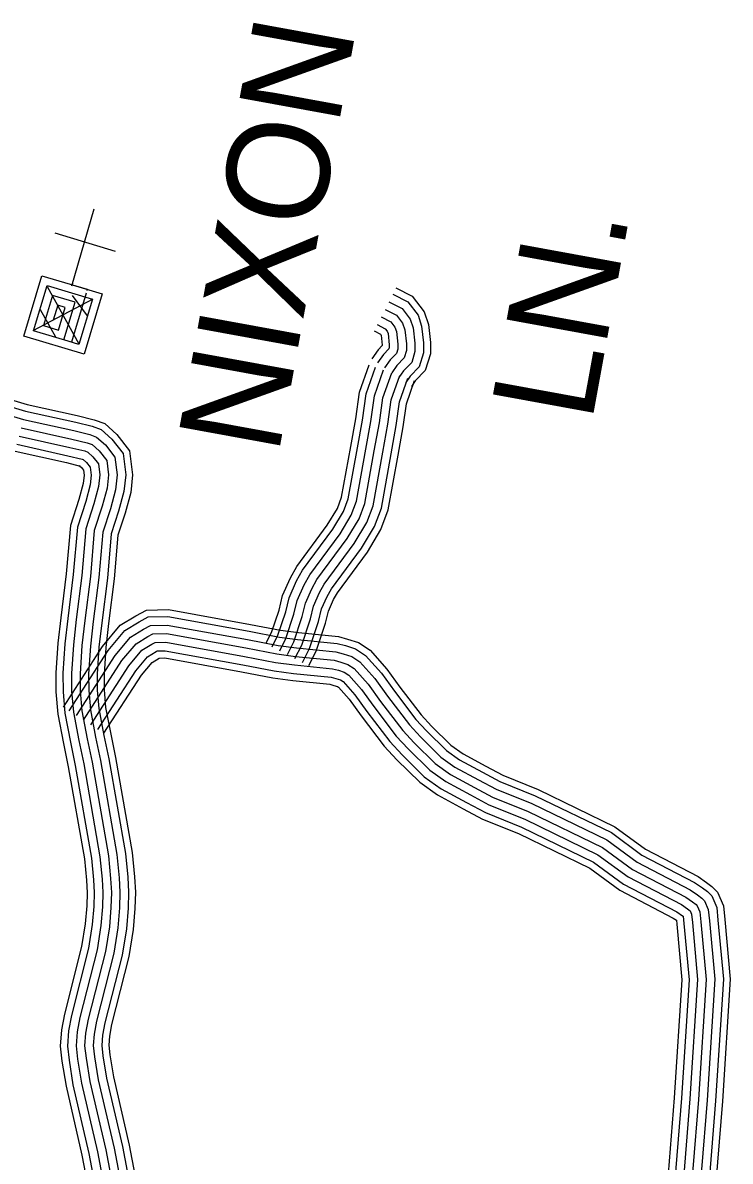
# Model space of a CAD drawing. Extents: x 1788175 to 1969470, y 584502 to 738744.
# Drawn here: x 1917533 to 1920093, y 654531 to 658648 of the extents above; entities that cross this region are included whole.
import ezdxf

# ---------------------------------------------------------------- set-up
doc = ezdxf.new("R2010")
doc.units = 0
for name, color, linetype in [('DESIGN - ROW - Right-of-Way and Easement Labels', 7, 'Continuous'), ('DESIGN - UTILITIES - Cable (Underground) with Text', 7, 'Continuous'), ('SURVEY - CONTOURS - Index with Text', 7, 'Continuous'), ('SURVEY - TRANSPORTATION - Roads', 7, 'Continuous')]:
    doc.layers.add(name, color=color, linetype=linetype)

msp = doc.modelspace()

# ---------------------------------------------------------------- linework, layer by layer
at = {"layer": 'DESIGN - UTILITIES - Cable (Underground) with Text'}
msp.add_line((1917868.3, 657821), (1917649.8, 657886.3), dxfattribs=at)
for points in [[(1917790.2, 657973.6), (1917709.5, 657694.6)], [(1917712.5, 657705.1), (1917711.1, 657700.2), (1917820.4, 657667.6), (1917755.1, 657449), (1917536.5, 657514.3), (1917601.8, 657732.8), (1917765.7, 657683.9), (1917764.6, 657680)], [(1917761.7, 657670.3), (1917708.6, 657492.7), (1917572.1, 657533.4), (1917621, 657697.4), (1917784.9, 657648.4), (1917736, 657484.5), (1917681.3, 657500.8), (1917722.1, 657637.4), (1917640.1, 657661.9), (1917607.5, 657552.6), (1917662.2, 657536.3), (1917686.6, 657618.2), (1917659.3, 657626.4), (1917643, 657571.8)], [(1917620.9, 657694.4), (1917735.4, 657486.8)], [(1917786.6, 657647.9), (1917569.8, 657533.2)], [(1917711.4, 657661.3), (1917765.5, 657587.3)], [(1917595.9, 657610.6), (1917651.7, 657511.8)]]:
    msp.add_lwpolyline(points, dxfattribs=at)
at = {"layer": 'SURVEY - CONTOURS - Index with Text'}
for points in [[(1917217.7, 657365.5), (1917549.1, 657267.3), (1917730, 657226.9), (1917791.2, 657212.1), (1917829.2, 657198.2), (1917872.9, 657159.2), (1917919.5, 657099.5), (1917930.4, 657013.4), (1917923.3, 656948.5), (1917903.2, 656874.3), (1917877.3, 656794.2), (1917863.6, 656636.3), (1917843.2, 656475.3), (1917833.2, 656387.9), (1917826.8, 656291.1), (1917827.1, 656235.5), (1917832.6, 656171.1), (1917850.9, 656075.6), (1917868.9, 655990.2), (1917928.9, 655647.1), (1917937.2, 655559.5), (1917940.2, 655504.1), (1917938.6, 655444.1), (1917932.3, 655368.4), (1917916.8, 655271.4), (1917854, 655025.4), (1917846.1, 654983.2), (1917843.8, 654949.9), (1917847.5, 654915.7), (1917860.5, 654836.2), (1917917.8, 654589.3), (1917974.3, 654292.8)], [(1917202.2, 657312), (1917535.1, 657213.3), (1917717.4, 657172.6), (1917775, 657158.6), (1917800.1, 657149.5), (1917832.1, 657121), (1917866.1, 657077.3), (1917874.3, 657012.9), (1917868.4, 656958.9), (1917849.8, 656890.2), (1917822.3, 656805.3), (1917808.2, 656642.2), (1917787.9, 656482), (1917777.7, 656393), (1917771.1, 656292.8), (1917771.4, 656232.9), (1917777.3, 656163.5), (1917796.3, 656064.6), (1917814.2, 655979.7), (1917873.6, 655639.7), (1917881.6, 655555.4), (1917884.4, 655503.4), (1917882.9, 655447.1), (1917876.9, 655375.1), (1917862.1, 655282.7), (1917799.5, 655037.4), (1917790.7, 654990.3), (1917787.8, 654948.8), (1917792.3, 654908.2), (1917805.8, 654825.4), (1917863.2, 654577.8), (1917918.5, 654288)], [(1917210.8, 657341.8), (1917542.9, 657243.3), (1917724.4, 657202.8), (1917784, 657188.4), (1917816.3, 657176.6), (1917854.8, 657142.2), (1917895.8, 657089.6), (1917905.5, 657013.2), (1917898.9, 656953.1), (1917879.5, 656881.3), (1917852.9, 656799.1), (1917839, 656639), (1917818.7, 656478.2), (1917808.5, 656390.2), (1917802.1, 656291.8), (1917802.4, 656234.3), (1917808.1, 656167.7), (1917826.7, 656070.7), (1917844.6, 655985.5), (1917904.4, 655643.8), (1917912.6, 655557.7), (1917915.4, 655503.8), (1917913.9, 655445.4), (1917907.7, 655371.3), (1917892.5, 655276.4), (1917829.8, 655030.7), (1917821.5, 654986.3), (1917819, 654949.4), (1917823, 654912.3), (1917836.2, 654831.4), (1917893.6, 654584.2), (1917949.5, 654290.7)], [(1917527.3, 657183.3), (1917710.4, 657142.4), (1917766.1, 657128.9), (1917783.9, 657122.4), (1917809.3, 657099.7), (1917836.4, 657064.9), (1917843.1, 657012.6), (1917837.8, 656964.7), (1917820.1, 656899), (1917791.7, 656811.5), (1917777.4, 656645.5), (1917757.1, 656485.7), (1917746.8, 656395.8), (1917740.1, 656293.7), (1917740.4, 656231.5), (1917746.6, 656159.2), (1917765.9, 656058.5), (1917783.7, 655973.8), (1917842.9, 655635.5), (1917850.7, 655553.1), (1917853.4, 655502.9), (1917852, 655448.8), (1917846.1, 655378.8), (1917831.8, 655289), (1917769.3, 655044.1), (1917759.9, 654994.2), (1917756.7, 654948.2), (1917761.6, 654904), (1917775.4, 654819.4), (1917832.9, 654571.4), (1917887.4, 654285.3)], [(1917527.3, 657183.3), (1917710.4, 657142.4), (1917766.1, 657128.9), (1917783.9, 657122.4), (1917809.3, 657099.7), (1917836.4, 657064.9), (1917843.1, 657012.6), (1917837.8, 656964.7), (1917820.1, 656899), (1917791.7, 656811.5), (1917777.4, 656645.5), (1917757.1, 656485.7), (1917746.8, 656395.8), (1917740.1, 656293.7), (1917740.4, 656231.5), (1917746.6, 656159.2), (1917765.9, 656058.5), (1917783.7, 655973.8), (1917842.9, 655635.5), (1917850.7, 655553.1), (1917853.4, 655502.9), (1917852, 655448.8), (1917846.1, 655378.8), (1917831.8, 655289), (1917769.3, 655044.1), (1917759.9, 654994.2), (1917756.7, 654948.2), (1917761.6, 654904), (1917775.4, 654819.4), (1917832.9, 654571.4), (1917887.4, 654285.3)], [(1917519.5, 657153.3), (1917703.3, 657112.2), (1917757.1, 657099.2), (1917767.7, 657095.3), (1917786.6, 657078.5), (1917806.8, 657052.6), (1917811.9, 657012.4), (1917807.3, 656970.4), (1917790.3, 656907.8), (1917761.2, 656817.7), (1917746.5, 656648.8), (1917726.4, 656489.4), (1917715.9, 656398.5), (1917709.1, 656294.6), (1917709.5, 656230.1), (1917715.8, 656155), (1917735.5, 656052.4), (1917753.3, 655968), (1917812.1, 655631.4), (1917819.8, 655550.8), (1917822.4, 655502.5), (1917821, 655450.5), (1917815.3, 655382.6), (1917801.4, 655295.3), (1917739, 655050.8), (1917729.1, 654998.2), (1917725.6, 654947.6), (1917730.8, 654899.8), (1917744.9, 654813.4), (1917802.6, 654564.9), (1917856.4, 654282.6)], [(1917511.7, 657123.2), (1917696.3, 657082), (1917748.1, 657069.5), (1917751.5, 657068.2), (1917763.9, 657057.2), (1917777.1, 657040.3), (1917780.6, 657012.1), (1917776.7, 656976.2), (1917760.6, 656916.6), (1917730.6, 656823.9), (1917715.7, 656652.1), (1917695.6, 656493.1), (1917685, 656401.3), (1917678.1, 656295.5), (1917678.5, 656228.7), (1917685.1, 656150.7), (1917705.1, 656046.3), (1917722.8, 655962.1), (1917781.4, 655627.2), (1917788.9, 655548.5), (1917791.4, 655502.1), (1917790, 655452.2), (1917784.5, 655386.3), (1917771, 655301.6), (1917708.7, 655057.5), (1917698.3, 655002.1), (1917694.5, 654947), (1917700.1, 654895.6), (1917714.5, 654807.4), (1917772.2, 654558.5), (1917825.3, 654279.9)], [(1917505.2, 657098.3), (1917690.5, 657057), (1917740.7, 657044.8), (1917738.1, 657045.8), (1917745, 657039.6), (1917752.4, 657030), (1917754.7, 657011.9), (1917751.4, 656981), (1917735.9, 656924), (1917705.2, 656829.1), (1917690.1, 656654.8), (1917670.1, 656496.2), (1917659.4, 656403.7), (1917652.3, 656296.3), (1917652.8, 656227.6), (1917659.5, 656147.2), (1917679.9, 656041.2), (1917697.6, 655957.2), (1917755.9, 655623.8), (1917763.2, 655546.6), (1917765.6, 655501.7), (1917764.4, 655453.7), (1917759, 655389.4), (1917745.8, 655306.8), (1917683.6, 655063), (1917672.8, 655005.4), (1917668.7, 654946.5), (1917674.6, 654892.1), (1917689.3, 654802.4), (1917747.1, 654553.2), (1917799.6, 654277.6)]]:
    msp.add_lwpolyline(points, dxfattribs=at)
at = {"layer": 'SURVEY - TRANSPORTATION - Roads'}
for points in [[(1918883, 657688.6), (1918942, 657658.5), (1918985, 657602.4), (1919000.3, 657556), (1919007.8, 657492), (1919007.7, 657450), (1918989.4, 657389.9), (1918953.1, 657353.2), (1918939, 657332.9)], [(1918857.7, 657638.9), (1918905.5, 657614.6), (1918935.1, 657576), (1918945.7, 657544), (1918952, 657488.8), (1918952, 657458.4), (1918940.1, 657419.3), (1918910, 657388.9), (1918893.2, 657364.6)], [(1918871.7, 657666.5), (1918925.8, 657639), (1918962.9, 657590.7), (1918976.1, 657550.7), (1918983.1, 657490.6), (1918983, 657453.7), (1918967.5, 657403), (1918934, 657369.1), (1918918.7, 657347)], [(1918843.6, 657611.3), (1918885.2, 657590.1), (1918907.3, 657561.3), (1918915.2, 657537.3), (1918921, 657487), (1918921, 657463), (1918912.7, 657435.7), (1918886.1, 657408.8), (1918867.7, 657382.3)], [(1918843.6, 657611.3), (1918885.2, 657590.1), (1918907.3, 657561.3), (1918915.2, 657537.3), (1918921, 657487), (1918921, 657463), (1918912.7, 657435.7), (1918886.1, 657408.8), (1918867.7, 657382.3)], [(1918815.5, 657556), (1918844.6, 657541.2), (1918851.7, 657531.9), (1918854.4, 657523.9), (1918859, 657483.5), (1918859, 657472.3), (1918857.8, 657468.4), (1918838.2, 657448.6), (1918816.7, 657417.5)], [(1918829.5, 657583.7), (1918864.9, 657565.7), (1918879.5, 657546.6), (1918884.8, 657530.6), (1918890, 657485.3), (1918890, 657467.6), (1918885.3, 657452.1), (1918862.1, 657428.7), (1918842.2, 657399.9)], [(1918803.8, 657533.1), (1918827.7, 657521), (1918828.6, 657519.7), (1918829.1, 657518.3), (1918833.3, 657482), (1918833.3, 657480.2), (1918818.3, 657465.1), (1918795.6, 657432.2)], [(1918719.3, 657115.5), (1918737.5, 657215), (1918751.3, 657311.5), (1918785.8, 657410.8)], [(1918743.6, 657111), (1918761.9, 657211), (1918775.4, 657305.7), (1918809.2, 657402.6)], [(1918774.1, 657105.5), (1918792.5, 657206), (1918805.7, 657298.3), (1918838.4, 657392.5)], [(1918804.6, 657099.9), (1918823.1, 657201.1), (1918836, 657291), (1918867.7, 657382.3)], [(1918804.6, 657099.9), (1918823.1, 657201.1), (1918836, 657291), (1918867.7, 657382.3)], [(1918835.1, 657094.3), (1918853.7, 657196.1), (1918866.2, 657283.6), (1918897, 657372.1)], [(1918865.6, 657088.8), (1918884.3, 657191.1), (1918896.5, 657276.3), (1918926.3, 657361.9)], [(1918890.9, 657084.1), (1918909.7, 657187), (1918921.6, 657270.2), (1918950.6, 657353.5)], [(1918412.8, 656402.4), (1918433.2, 656442.3), (1918460.3, 656523.9), (1918472.9, 656576.4), (1918501.3, 656640.4), (1918524.6, 656681.3), (1918634.4, 656830.4), (1918671.1, 656891.4), (1918686.4, 656932.2), (1918719.3, 657115.2)], [(1918434.8, 656391.1), (1918456.1, 656432.7), (1918484.1, 656517.1), (1918496.4, 656568.4), (1918523.4, 656629.2), (1918545.4, 656667.8), (1918655, 656816.7), (1918693.5, 656880.6), (1918710.3, 656925.7), (1918743.6, 657110.9)], [(1918462.5, 656377), (1918484.8, 656420.7), (1918513.9, 656508.6), (1918525.9, 656558.4), (1918551.1, 656615.2), (1918571.4, 656650.9), (1918680.8, 656799.5), (1918721.5, 656867.1), (1918740.3, 656917.4), (1918774.1, 657105.4)], [(1918490.1, 656362.9), (1918513.5, 656408.7), (1918543.7, 656500.1), (1918555.3, 656548.5), (1918578.8, 656601.2), (1918597.4, 656633.9), (1918706.6, 656782.3), (1918749.6, 656853.5), (1918770.3, 656909.2), (1918804.6, 657099.9)], [(1918490.1, 656362.9), (1918513.5, 656408.7), (1918543.7, 656500.1), (1918555.3, 656548.5), (1918578.8, 656601.2), (1918597.4, 656633.9), (1918706.6, 656782.3), (1918749.6, 656853.5), (1918770.3, 656909.2), (1918804.6, 657099.9)], [(1918517.7, 656348.8), (1918542.2, 656396.7), (1918573.6, 656491.6), (1918584.8, 656538.5), (1918606.5, 656587.2), (1918623.5, 656617), (1918732.5, 656765), (1918777.6, 656840), (1918800.4, 656901), (1918835.1, 657094.4)], [(1918545.3, 656334.7), (1918570.8, 656384.8), (1918603.4, 656483.1), (1918614.3, 656528.5), (1918634.2, 656573.2), (1918649.5, 656600.1), (1918758.3, 656747.8), (1918805.7, 656826.5), (1918830.4, 656892.8), (1918865.7, 657088.9)], [(1918568.2, 656323), (1918594.6, 656374.8), (1918628.2, 656476), (1918638.8, 656520.2), (1918657.1, 656561.6), (1918671.1, 656586), (1918779.7, 656733.5), (1918828.9, 656815.3), (1918855.3, 656885.9), (1918891, 657084.4)], [(1917680.1, 656173.2), (1917821.8, 656392.3), (1917885.3, 656469), (1917942.1, 656503.1), (1917980.2, 656523.6), (1918059.8, 656525.7), (1918356.3, 656471.9), (1918465.9, 656450.7), (1918529.9, 656442.3), (1918675.2, 656427.8), (1918708, 656419), (1918747.1, 656406.4), (1918789.6, 656378.7), (1918850.2, 656310.7), (1918897.2, 656245.4), (1918974.5, 656144.4), (1919011.8, 656104.1), (1919081.6, 656035.1), (1919126, 656003.5), (1919208.4, 655958.9), (1919269.5, 655926.3), (1919397.2, 655875.1), (1919675.3, 655740.4), (1919785.6, 655659), (1919976.5, 655559.9), (1920006.6, 655539.2), (1920026.6, 655524.4), (1920046.5, 655503.9), (1920068, 655454.8), (1920072.9, 655404.7), (1920092.7, 655189.2), (1920064.4, 654747.7), (1920023.8, 654247.9)], [(1917700.9, 656159.8), (1917841.8, 656377.7), (1917901.6, 656450), (1917954.3, 656481.6), (1917986.7, 656499.1), (1918057.9, 656500.9), (1918351.7, 656447.6), (1918462, 656426.3), (1918527, 656417.7), (1918670.7, 656403.4), (1918701, 656395.3), (1918736.4, 656383.9), (1918773.3, 656359.8), (1918830.9, 656295.2), (1918877.4, 656230.6), (1918955.6, 656128.4), (1918994.1, 656086.9), (1919065.7, 656016.2), (1919112.9, 655982.5), (1919196.7, 655937.2), (1919259, 655903.9), (1919387.2, 655852.5), (1919662.5, 655719.1), (1919772.4, 655638), (1919963.7, 655538.6), (1919992.2, 655519), (1920010.3, 655505.7), (1920025.6, 655489.9), (1920043.8, 655448.4), (1920048.3, 655402.4), (1920067.9, 655188.9), (1920039.8, 654749.5), (1919999.1, 654249)], [(1917726.9, 656143), (1917866.8, 656359.3), (1917922.1, 656426.1), (1917969.6, 656454.7), (1917994.9, 656468.3), (1918055.5, 656469.8), (1918346, 656417.2), (1918457, 656395.7), (1918523.4, 656386.9), (1918665.2, 656372.8), (1918692.3, 656365.6), (1918722.9, 656355.7), (1918752.9, 656336.1), (1918806.7, 656275.8), (1918852.5, 656212.1), (1918931.9, 656108.4), (1918971.8, 656065.4), (1919045.6, 655992.4), (1919096.4, 655956.2), (1919182, 655909.9), (1919245.9, 655875.7), (1919374.6, 655824.1), (1919646.4, 655692.5), (1919756, 655611.6), (1919947.7, 655512), (1919974.2, 655493.8), (1919989.8, 655482.3), (1919999.5, 655472.4), (1920013.4, 655440.5), (1920017.4, 655399.5), (1920036.8, 655188.5), (1920008.8, 654751.7), (1919968.2, 654250.5)], [(1917752.9, 656126.1), (1917891.8, 656340.9), (1917942.6, 656402.3), (1917985, 656427.7), (1918003.1, 656437.5), (1918053.1, 656438.8), (1918340.3, 656386.7), (1918452, 656365.1), (1918519.9, 656356.1), (1918659.6, 656342.2), (1918683.5, 656335.8), (1918709.4, 656327.5), (1918732.5, 656312.4), (1918782.4, 656256.4), (1918827.6, 656193.7), (1918908.2, 656088.4), (1918949.5, 656043.8), (1919025.6, 655968.6), (1919080, 655929.8), (1919167.3, 655882.5), (1919232.8, 655847.6), (1919362.1, 655795.7), (1919630.3, 655665.8), (1919739.6, 655585.2), (1919931.7, 655485.4), (1919956.2, 655468.5), (1919969.4, 655458.8), (1919973.3, 655454.8), (1919983, 655432.6), (1919986.5, 655396.5), (1920005.7, 655188), (1919977.9, 654753.9), (1919937.2, 654252)], [(1917752.9, 656126.1), (1917891.8, 656340.9), (1917942.6, 656402.3), (1917985, 656427.7), (1918003.1, 656437.5), (1918053.1, 656438.8), (1918340.3, 656386.7), (1918452, 656365.1), (1918519.9, 656356.1), (1918659.6, 656342.2), (1918683.5, 656335.8), (1918709.4, 656327.5), (1918732.5, 656312.4), (1918782.4, 656256.4), (1918827.6, 656193.7), (1918908.2, 656088.4), (1918949.5, 656043.8), (1919025.6, 655968.6), (1919080, 655929.8), (1919167.3, 655882.5), (1919232.8, 655847.6), (1919362.1, 655795.7), (1919630.3, 655665.8), (1919739.6, 655585.2), (1919931.7, 655485.4), (1919956.2, 655468.5), (1919969.4, 655458.8), (1919973.3, 655454.8), (1919983, 655432.6), (1919986.5, 655396.5), (1920005.7, 655188), (1919977.9, 654753.9), (1919937.2, 654252)], [(1917779, 656109.3), (1917916.9, 656322.6), (1917963.1, 656378.4), (1918000.3, 656400.8), (1918011.3, 656406.7), (1918050.7, 656407.7), (1918334.6, 656356.2), (1918447, 656334.5), (1918516.3, 656325.3), (1918654.1, 656311.6), (1918674.8, 656306.1), (1918695.9, 656299.2), (1918712.1, 656288.7), (1918758.2, 656236.9), (1918802.7, 656175.2), (1918884.4, 656068.4), (1918927.3, 656022.2), (1919005.6, 655944.8), (1919063.5, 655903.5), (1919152.6, 655855.2), (1919219.7, 655819.4), (1919349.5, 655767.4), (1919614.2, 655639.2), (1919723.1, 655558.8), (1919915.8, 655458.8), (1919938.2, 655443.3), (1919947.5, 655436.5), (1919952.7, 655424.7), (1919955.7, 655393.6), (1919974.6, 655187.6), (1919947, 654756.2), (1919906.2, 654253.4)], [(1917805, 656092.5), (1917941.9, 656304.2), (1917983.6, 656354.6), (1918015.7, 656373.8), (1918019.5, 656375.9), (1918048.3, 656376.6), (1918328.9, 656325.7), (1918442.1, 656303.9), (1918512.7, 656294.5), (1918648.5, 656281), (1918666, 656276.3), (1918682.5, 656271), (1918691.7, 656265), (1918734, 656217.5), (1918777.8, 656156.7), (1918860.7, 656048.4), (1918905, 656000.6), (1918985.6, 655921), (1919047.1, 655877.1), (1919138, 655827.9), (1919206.6, 655791.3), (1919337, 655739), (1919598.1, 655612.5), (1919706.7, 655532.4), (1919899.8, 655432.1), (1919920.2, 655418.1), (1919922.3, 655416.5), (1919924.8, 655390.7), (1919943.6, 655187.2), (1919916.1, 654758.4), (1919875.2, 654254.9)], [(1917826.6, 656078.5), (1917962.7, 656289), (1918000.7, 656334.8), (1918026.5, 656350.3), (1918046.3, 656350.8), (1918324.2, 656300.5), (1918437.9, 656278.5), (1918509.8, 656269), (1918643.9, 656255.6), (1918658.8, 656251.6), (1918671.3, 656247.6), (1918674.8, 656245.3), (1918713.9, 656201.4), (1918757.2, 656141.4), (1918841, 656031.8), (1918886.5, 655982.7), (1918969, 655901.2), (1919033.5, 655855.3), (1919125.8, 655805.3), (1919195.7, 655768), (1919326.6, 655715.4), (1919584.7, 655590.4), (1919693, 655510.5), (1919886.5, 655410.1), (1919897.9, 655402.2), (1919899.2, 655388.3), (1919917.8, 655186.8), (1919890.4, 654760.3), (1919849.5, 654256.1)]]:
    msp.add_lwpolyline(points, dxfattribs=at)

# ---------------------------------------------------------------- texts
at = {"layer": 'DESIGN - ROW - Right-of-Way and Easement Labels'}
for s, p in [('NIXON', (1918456.9, 657079.4)), ('LN.', (1919591, 657197.3))]:
    msp.add_text(s, height=370, rotation=79.6486, dxfattribs=at).set_placement(p)

doc.saveas('drawing.dxf')
